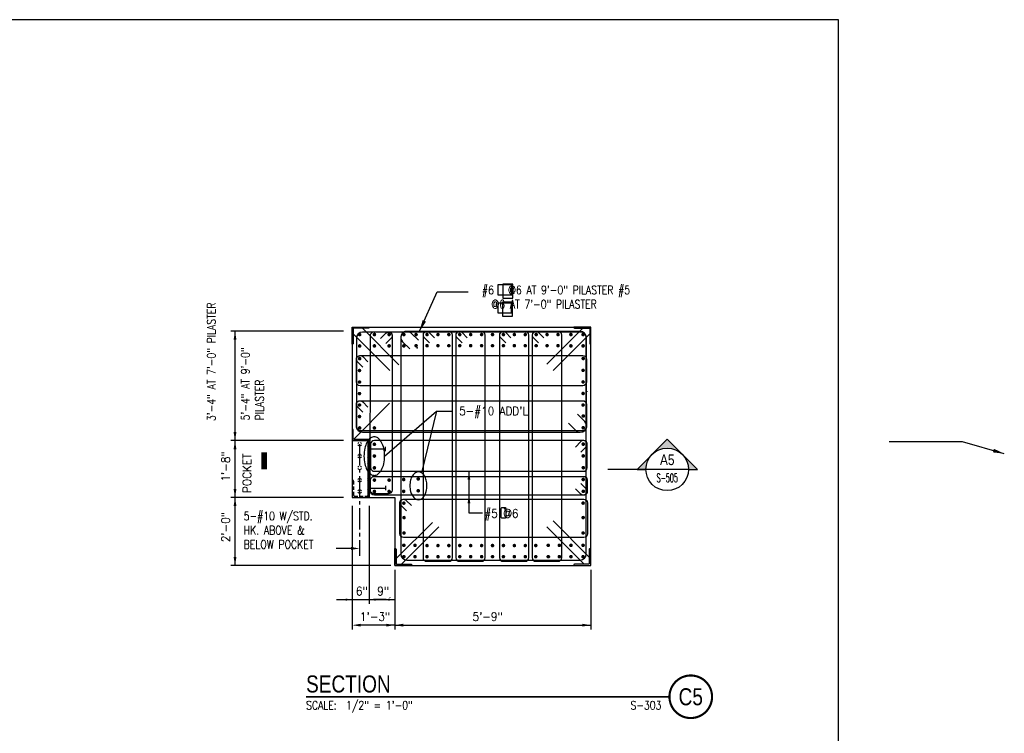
# Model space of a CAD drawing. Header units: inches. Extents: x -9715 to 32893, y -15613 to -1138.
# Tile 276 of 380: x 10638 to 10984, y -10188 to -9937. Entities that reach past the tile are written whole.
import ezdxf
from ezdxf.enums import TextEntityAlignment as Align

# ---------------------------------------------------------------- set-up
doc = ezdxf.new("R2010")
doc.units = ezdxf.units.IN
doc.header["$MEASUREMENT"] = 0
doc.linetypes.add('CENTER2', pattern=[1.125, 0.75, -0.125, 0.125, -0.125])
doc.linetypes.add('HIDDEN', pattern=[0.375, 0.25, -0.125])
doc.layers.get('0').update_dxf_attribs({"color": 252})
doc.layers.get('DEFPOINTS').update_dxf_attribs({"color": 11})
for name, color, linetype in [('A-ANNO-TITL', 2, 'Continuous'), ('A-Sect-Iden', 2, 'Continuous'), ('S-ANNO-DIMS', 2, 'Continuous'), ('S-ANNO-SYMB', 2, 'Continuous'), ('S-ANNO-TEXT', 2, 'Continuous'), ('S1', 2, 'Continuous'), ('S2', 7, 'Continuous'), ('S3', 4, 'Continuous'), ('S5', 1, 'Continuous'), ('S6', 1, 'Continuous'), ('S7R', 2, 'Continuous')]:
    doc.layers.add(name, color=color, linetype=linetype)
doc.styles.add('125', font='romans.shx', dxfattribs={"width": 0.8, "height": 2})
doc.styles.add('ROMANS', font='ROMANS.shx', dxfattribs={"width": 0.8})
doc.styles.add('TEXT', font='romans.shx', dxfattribs={"width": 0.8, "height": 16})
doc.styles.add('Title', font='swiss.ttf', dxfattribs={"width": 0.8})
doc.styles.add('TITTEXTL', font='swiss.ttf', dxfattribs={"width": 0.8})
doc.dimstyles.new('dim', dxfattribs={"dimscale": 48, "dimtxt": 12, "dimasz": 0.125, "dimexe": 0.0625, "dimexo": 0.0625, "dimgap": 0.0625, "dimtad": 1, "dimdec": 4, "dimzin": 3, "dimdsep": 46, "dimlunit": 4, "dimtxsty": '125', "dimcen": 0.125, "dimclrd": 1, "dimclre": 1, "dimclrt": 256, "dimadec": 0, "dimazin": 0, "dimtfac": 1, "dimtdec": 4, "dimtix": 1, "dimtofl": 0, "dimtmove": 2, "dimatfit": 3, "dimfxl": 6, "dimtvp": 0.5, "dimtolj": 1, "dimtzin": 3, "dimarcsym": 0})

# ---------------------------------------------------------------- blocks, each defined once
blk = doc.blocks.new('*X237')
at = {"color": 0}
for p, q in [((2833, 1796.2), (2833.7, 1796.9)), ((2833, 1790.9), (2835, 1792.9)), ((2833, 1788.3), (2835, 1790.3)), ((2833, 1783), (2835, 1785)), ((2833, 1780.3), (2835, 1782.3)), ((2833, 1775), (2835, 1777)), ((2833, 1772.4), (2835, 1774.4)), ((2833, 1767.1), (2835, 1769.1)), ((2833, 1764.4), (2835, 1766.4)), ((2833, 1759.1), (2835, 1761.1)), ((2833, 1756.4), (2835, 1758.4)), ((2833, 1751.1), (2835, 1753.1)), ((2833, 1748.5), (2835, 1750.5)), ((2833, 1743.2), (2835, 1745.2)), ((2833, 1740.5), (2835, 1742.5)), ((2833, 1735.2), (2835, 1737.2)), ((2833, 1732.6), (2835, 1734.6)), ((2833, 1727.3), (2835, 1729.3)), ((2833, 1724.6), (2835, 1726.6)), ((2833, 1719.3), (2835, 1721.3)), ((2833.2, 1716.9), (2835, 1718.7))]:
    blk.add_line(p, q, dxfattribs=at)
blk = doc.blocks.new('Anno_Section_A2')
at = {"color": 0, "linetype": 'ByBlock', "lineweight": -2}
blk.add_line((2.5, 0), (-2.5, 0), dxfattribs=at)
blk.add_circle((0, 0), 2.5, dxfattribs=at)
at = {"color": 0, "linetype": 'ByBlock', "lineweight": -2, "style": 'ROMANS', "width": 0.8}
blk.add_attdef('NUMBER', text='', height=1, dxfattribs=at).set_placement((0, 0.5), align=Align.CENTER)
blk.add_attdef('SHEET', text='', height=0.75, dxfattribs=at).set_placement((0, -0.5), align=Align.TOP_CENTER)
blk = doc.blocks.new('Anno_Arrow_A2')
at = {"linetype": 'ByBlock', "lineweight": -2}
h = blk.add_hatch(color=0, dxfattribs=at)
h.paths.add_polyline_path([(-1.77, 1.77), (-3.54, 0), (-2.5, 0, -0.198912)])
h.paths.add_polyline_path([(0, 3.54), (-1.77, 1.77, -0.414214), (1.77, 1.77)])
h.paths.add_polyline_path([(2.37, 1.16), (2.25, 1.1, -0.114349), (2.5, 0), (3.54, 0)])
h.paths.add_polyline_path([(1.77, 1.77, -0.082683), (2.25, 1.1), (2.37, 1.16)])
at = {"color": 0, "linetype": 'ByBlock', "lineweight": -2}
blk.add_lwpolyline([(-2.5, 0), (-3.54, 0), (0, 3.54), (3.54, 0), (2.5, 0)], dxfattribs=at)
blk = doc.blocks.new('NAVFAC_Anno_Title_T1')
at = {"color": 0, "linetype": 'ByBlock', "lineweight": -2, "style": 'Title'}
blk.add_attdef('TITLE', (0, 0.5), '', height=2, dxfattribs=at)
at = {"color": 0, "linetype": 'ByBlock', "lineweight": -2, "style": 'TEXT', "width": 0.8}
blk.add_attdef('SCALE', text='', height=1, dxfattribs=at).set_placement((0, -0.5), align=Align.TOP_LEFT)
blk = doc.blocks.new('NAVFAC_Anno_Title_B1')
at = {"const_width": 0.25}
blk.add_lwpolyline([(0, -2.5, -1), (0, 2.5, -1)], format="xyb", close=True, dxfattribs=at)
at = {"color": 0, "linetype": 'ByBlock', "lineweight": -2, "style": 'Title', "width": 0.8}
blk.add_attdef('NUMBER', text='', height=2, dxfattribs=at).set_placement((0, 0), align=Align.MIDDLE_CENTER)
at = {"color": 0, "linetype": 'ByBlock', "lineweight": -2, "style": 'TEXT', "width": 0.8}
blk.add_attdef('CUT_FROM', text='', height=1, dxfattribs=at).set_placement((-3.44, -0.5), align=Align.TOP_RIGHT)

msp = doc.modelspace()

# ---------------------------------------------------------------- linework, layer by layer
at = {"layer": 'A-ANNO-TITL', "const_width": 0.6}
msp.add_lwpolyline([(10738.5631, -10175.50234), (10866.51084, -10175.50234)], dxfattribs=at)
at = {"layer": 'A-Sect-Iden'}
msp.add_lwpolyline([(10723.79675, -10089.38759, 2, 2, 0), (10723.79675, -10095.38759, 0, 0, 0), (10756.81262, -10095.38759, 0, 0, 0)], format="xyseb", dxfattribs=at)
at = {"layer": 'DEFPOINTS'}
msp.add_lwpolyline([(10172.94127, -10437.40663), (10925.99112, -10437.40663), (10925.99112, -9936.96757), (10172.94127, -9936.96757)], close=True, dxfattribs=at)
at = {"layer": 'S-ANNO-SYMB'}
msp.add_line((10858.22975, -10095.38759), (10844.7836, -10095.38759), dxfattribs=at)
at = {"layer": 'S-ANNO-TEXT', "ltscale": 20}
for points in [[(10811.04013, -10030.43124), (10806.14013, -10030.43124), (10806.14013, -10033.93124), (10811.04013, -10033.93124)], [(10807.87404, -10035.05044), (10811.37404, -10035.05044), (10811.37404, -10030.0988), (10807.87404, -10030.0988)], [(10810.92828, -10036.78983), (10806.02828, -10036.78983), (10806.02828, -10040.28983), (10810.92828, -10040.28983)], [(10807.76219, -10041.40903), (10811.26219, -10041.40903), (10811.26219, -10036.45739), (10807.76219, -10036.45739)]]:
    msp.add_lwpolyline(points, close=True, dxfattribs=at)
msp.add_lwpolyline([(10808.62763, -10109.77395), (10808.98395, -10109.41764, 0.668178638), (10808.80993, -10108.99753), (10807.41946, -10108.99753, 0.414213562), (10807.17337, -10109.24362), (10807.17337, -10112.1945, 0.414213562), (10807.41946, -10112.44059), (10808.80993, -10112.44059, 0.414213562), (10809.05603, -10112.1945), (10809.05603, -10109.24362, 0.668178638), (10808.63592, -10109.06961), (10808.2796, -10109.42592)], format="xyb", dxfattribs=at)
at = {"layer": 'S1', "color": 2}
for p, q in [((10754.79815, -10045.28005), (10754.79815, -10081.28005)), ((10754.79815, -10045.28005), (10838.79815, -10045.28005)), ((10838.79815, -10129.28005), (10838.79815, -10045.28005)), ((10760.79815, -10105.28005), (10769.79815, -10105.28005)), ((10769.79815, -10105.28005), (10769.79815, -10129.28005)), ((10769.79815, -10129.28005), (10838.79815, -10129.28005))]:
    msp.add_line(p, q, dxfattribs=at)
at = {"layer": 'S2', "color": 3}
for p, q in [((10754.79815, -10085.28005), (10754.79815, -10105.28005)), ((10760.29815, -10085.28005), (10760.29815, -10105.28005)), ((10760.79815, -10085.28005), (10760.79815, -10105.28005)), ((10754.79815, -10105.28005), (10760.79815, -10105.28005))]:
    msp.add_line(p, q, dxfattribs=at)
for points in [[(10754.79815, -10051.28005), (10754.79815, -10045.28005), (10760.79815, -10045.28005), (10760.79815, -10045.40505, -0.414213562), (10760.54815, -10045.65505), (10755.42315, -10045.65505, 0.414213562), (10755.17315, -10045.90505), (10755.17315, -10051.03005, -0.414213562), (10754.92315, -10051.28005)], [(10838.79815, -10051.28005), (10838.79815, -10045.28005), (10832.79815, -10045.28005), (10832.79815, -10045.40505, 0.414213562), (10833.04815, -10045.65505), (10838.17315, -10045.65505, -0.414213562), (10838.42315, -10045.90505), (10838.42315, -10051.03005, 0.414213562), (10838.67315, -10051.28005)], [(10754.92315, -10081.28005), (10754.79815, -10081.28005), (10754.79815, -10085.28005), (10760.79815, -10085.28005), (10760.79815, -10085.15505, 0.414213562), (10760.54815, -10084.90505), (10755.42315, -10084.90505, -0.414213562), (10755.17315, -10084.65505), (10755.17315, -10081.53005, 0.414213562)], [(10775.79815, -10129.28005), (10769.79815, -10129.28005), (10769.79815, -10123.28005), (10770.04815, -10123.28005, -0.414213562), (10770.29815, -10123.53005), (10770.29815, -10128.53005, 0.414213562), (10770.54815, -10128.78005), (10775.54815, -10128.78005, -0.414213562), (10775.79815, -10129.03005)], [(10832.79815, -10129.28005), (10838.79815, -10129.28005), (10838.79815, -10123.28005), (10838.54815, -10123.28005, 0.414213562), (10838.29815, -10123.53005), (10838.29815, -10128.53005, -0.414213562), (10838.04815, -10128.78005), (10833.04815, -10128.78005, 0.414213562), (10832.79815, -10129.03005)]]:
    msp.add_lwpolyline(points, format="xyb", close=True, dxfattribs=at)
at = {"layer": 'S2', "color": 1, "linetype": 'HIDDEN', "ltscale": 5}
msp.add_lwpolyline([(10754.79815, -10099.28005), (10755.04815, -10099.28005, -0.414213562), (10755.29815, -10099.53005), (10755.29815, -10104.53005, 0.414213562), (10755.54815, -10104.78005), (10760.29815, -10104.78005, -0.414213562)], format="xyb", dxfattribs=at)
at = {"layer": 'S3', "color": 3}
for p, q in [((10758.42315, -10045.65505), (10771.27607, -10058.50797)), ((10836.04815, -10045.65505), (10823.32022, -10058.38297)), ((10755.17315, -10047.65505), (10768.02607, -10060.50797)), ((10838.42315, -10047.65505), (10825.57022, -10060.50797)), ((10755.24637, -10084.83182), (10767.97429, -10072.1039)), ((10770.29815, -10126.78005), (10783.02607, -10114.05212)), ((10772.17315, -10128.78005), (10785.27607, -10115.67712)), ((10836.42315, -10128.78005), (10823.32022, -10115.67712)), ((10838.29815, -10126.28005), (10825.57022, -10113.55212))]:
    msp.add_line(p, q, dxfattribs=at)
at = {"layer": 'S3'}
msp.add_line((10837.61065, -10067.98317), (10837.61065, -10067.82692), dxfattribs=at)
for points in [[(10831.00766, -10079.10111), (10833.58349, -10081.67694, 0.172895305), (10835.11065, -10082.30646, 0.414213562), (10837.29815, -10080.11896), (10837.29815, -10049.18905, 0.414213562), (10835.11065, -10047.00155), (10758.48565, -10047.00155, 0.414213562), (10756.29815, -10049.18905), (10756.29815, -10080.11896, 0.414213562), (10758.48565, -10082.30646), (10835.11065, -10082.30646, 0.668178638), (10836.65744, -10078.57216), (10834.08162, -10075.99634)], [(10778.09745, -10049.92128), (10775.57315, -10047.39697, 0.172895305), (10774.07653, -10046.78005, 0.414213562), (10771.93278, -10048.9238), (10771.93278, -10125.21485, 0.414213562), (10774.07653, -10127.3586), (10835.0892, -10127.3586, 0.414213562), (10837.23295, -10125.21485), (10837.23295, -10048.9238, 0.414213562), (10835.0892, -10046.78005), (10774.07653, -10046.78005, 0.668178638), (10772.56067, -10050.43966), (10775.08498, -10052.96397)]]:
    msp.add_lwpolyline(points, format="xyb", dxfattribs=at)
at = {"layer": 'S3', "color": 2}
for points, const_width in [([(10757.43315, -10048.21474, 1), (10757.43315, -10047.57974, 1)], 0.635), ([(10762.61919, -10048.21474, 1), (10762.61919, -10047.57974, 1)], 0.635), ([(10767.80523, -10048.21474, 1), (10767.80523, -10047.57974, 1)], 0.635), ([(10772.99127, -10048.21474, -1), (10772.99127, -10047.57974, -1)], 0.635), ([(10777.30415, -10048.21481, -1), (10777.30415, -10047.59251, -1)], 0.6223), ([(10781.14759, -10048.21481, -1), (10781.14759, -10047.59251, -1)], 0.6223), ([(10784.99103, -10048.21481, -1), (10784.99103, -10047.59251, -1)], 0.6223), ([(10788.83447, -10048.21481, -1), (10788.83447, -10047.59251, -1)], 0.6223), ([(10792.6779, -10048.21481, -1), (10792.6779, -10047.59251, -1)], 0.6223), ([(10796.52134, -10048.21481, -1), (10796.52134, -10047.59251, -1)], 0.6223), ([(10800.36478, -10048.21481, -1), (10800.36478, -10047.59251, -1)], 0.6223), ([(10804.20822, -10048.21481, -1), (10804.20822, -10047.59251, -1)], 0.6223), ([(10808.05165, -10048.21481, -1), (10808.05165, -10047.59251, -1)], 0.6223), ([(10811.89509, -10048.21481, -1), (10811.89509, -10047.59251, -1)], 0.6223), ([(10815.73853, -10048.21481, -1), (10815.73853, -10047.59251, -1)], 0.6223), ([(10819.58197, -10048.21481, -1), (10819.58197, -10047.59251, -1)], 0.6223), ([(10823.4254, -10048.21481, -1), (10823.4254, -10047.59251, -1)], 0.6223), ([(10827.26884, -10048.21481, -1), (10827.26884, -10047.59251, -1)], 0.6223), ([(10831.8194, -10048.21474, -1), (10831.8194, -10047.57974, -1)], 0.635), ([(10836.10502, -10047.57974, -1), (10836.10502, -10048.21474, -1)], 0.635), ([(10757.43315, -10052.21474, 1), (10757.43315, -10051.57974, 1)], 0.635), ([(10762.61919, -10052.21474, 1), (10762.61919, -10051.57974, 1)], 0.635), ([(10767.80523, -10052.21474, 1), (10767.80523, -10051.57974, 1)], 0.635), ([(10772.99127, -10052.21474, -1), (10772.99127, -10051.57974, -1)], 0.635), ([(10777.30415, -10052.13481, -1), (10777.30415, -10051.51251, -1)], 0.6223), ([(10781.14759, -10052.13481, -1), (10781.14759, -10051.51251, -1)], 0.6223), ([(10784.99103, -10052.13481, -1), (10784.99103, -10051.51251, -1)], 0.6223), ([(10788.83447, -10052.13481, -1), (10788.83447, -10051.51251, -1)], 0.6223), ([(10792.6779, -10052.13481, -1), (10792.6779, -10051.51251, -1)], 0.6223), ([(10796.52134, -10052.13481, -1), (10796.52134, -10051.51251, -1)], 0.6223), ([(10800.36478, -10052.13481, -1), (10800.36478, -10051.51251, -1)], 0.6223), ([(10804.20822, -10052.13481, -1), (10804.20822, -10051.51251, -1)], 0.6223), ([(10808.05165, -10052.13481, -1), (10808.05165, -10051.51251, -1)], 0.6223), ([(10811.89509, -10052.13481, -1), (10811.89509, -10051.51251, -1)], 0.6223), ([(10815.73853, -10052.13481, -1), (10815.73853, -10051.51251, -1)], 0.6223), ([(10819.58197, -10052.13481, -1), (10819.58197, -10051.51251, -1)], 0.6223), ([(10823.4254, -10052.13481, -1), (10823.4254, -10051.51251, -1)], 0.6223), ([(10827.26884, -10052.13481, -1), (10827.26884, -10051.51251, -1)], 0.6223), ([(10831.8194, -10052.21474, -1), (10831.8194, -10051.57974, -1)], 0.635), ([(10836.10502, -10051.57974, -1), (10836.10502, -10052.21474, -1)], 0.635), ([(10757.43315, -10056.6877, 1), (10757.43315, -10056.0527, 1)], 0.635), ([(10836.16315, -10056.00791, -1), (10836.16315, -10056.64291, -1)], 0.635), ([(10757.37502, -10060.86387, 1), (10757.37502, -10060.24157, 1)], 0.6223), ([(10836.10502, -10060.81997, 1), (10836.10502, -10060.19767, 1)], 0.6223), ([(10757.37502, -10064.93699, 1), (10757.37502, -10064.31469, 1)], 0.6223), ([(10836.10502, -10064.8931, 1), (10836.10502, -10064.2708, 1)], 0.6223), ([(10757.37502, -10069.01012, 1), (10757.37502, -10068.38782, 1)], 0.6223), ([(10836.10502, -10068.96622, 1), (10836.10502, -10068.34392, 1)], 0.6223), ([(10757.37502, -10073.03084, 1), (10757.37502, -10072.40854, 1)], 0.6223), ([(10836.10502, -10073.03935, 1), (10836.10502, -10072.41705, 1)], 0.6223), ([(10757.37502, -10077.09042, 1), (10757.37502, -10076.46812, 1)], 0.6223), ([(10836.16315, -10076.90497, 1), (10836.16315, -10076.26997, 1)], 0.635), ([(10757.43315, -10081.10601, 1), (10757.43315, -10080.47101, 1)], 0.635), ([(10762.61919, -10081.10601, 1), (10762.61919, -10080.47101, 1)], 0.635), ([(10836.16315, -10081.06122, 1), (10836.16315, -10080.42622, 1)], 0.635), ([(10762.61919, -10086.86192, 1), (10762.61919, -10086.22692, 1)], 0.635), ([(10836.16315, -10086.81713, 1), (10836.16315, -10086.18213, 1)], 0.635), ([(10762.61919, -10091.01817, 1), (10762.61919, -10090.38317, 1)], 0.635), ([(10836.16315, -10090.97338, 1), (10836.16315, -10090.33838, 1)], 0.635), ([(10762.61919, -10095.17442, 1), (10762.61919, -10094.53942, 1)], 0.635), ([(10836.16315, -10095.12963, 1), (10836.16315, -10094.49463, 1)], 0.635), ([(10772.93315, -10099.28588, -1), (10772.93315, -10098.65088, -1)], 0.635), ([(10778.06106, -10099.08483, -1), (10778.06106, -10098.44983, -1)], 0.635), ([(10836.16315, -10099.28588, 1), (10836.16315, -10098.65088, 1)], 0.635), ([(10762.61919, -10099.48692, 1), (10762.61919, -10098.85192, 1)], 0.635), ([(10767.80523, -10099.48692, 1), (10767.80523, -10098.85192, 1)], 0.635), ([(10762.61919, -10103.48692, 1), (10762.61919, -10102.85192, 1)], 0.635), ([(10767.80523, -10103.48692, 1), (10767.80523, -10102.85192, 1)], 0.635), ([(10772.93315, -10103.4664, -1), (10772.93315, -10102.8314, -1)], 0.635), ([(10778.06106, -10103.24108, -1), (10778.06106, -10102.60608, -1)], 0.635), ([(10836.16315, -10103.44213, 1), (10836.16315, -10102.80713, 1)], 0.635), ([(10772.99127, -10107.60488, -1), (10772.99127, -10106.98258, -1)], 0.6223), ([(10836.10502, -10107.58483, 1), (10836.10502, -10106.96253, 1)], 0.6223), ([(10773.05981, -10112.69258, 1), (10773.05981, -10112.07028, 1)], 0.6223), ([(10836.11912, -10112.69258, 1), (10836.11912, -10112.07028, 1)], 0.6223), ([(10773.05981, -10118.12342, 1), (10773.05981, -10117.50112, 1)], 0.6223), ([(10836.11912, -10118.12342, 1), (10836.11912, -10117.50112, 1)], 0.6223), ([(10772.99127, -10122.46747, -1), (10772.99127, -10121.83247, -1)], 0.635), ([(10776.91315, -10122.46747, -1), (10776.91315, -10121.83247, -1)], 0.635), ([(10781.15428, -10122.54112, -1), (10781.15428, -10121.91882, -1)], 0.6223), ([(10784.99772, -10122.54112, -1), (10784.99772, -10121.91882, -1)], 0.6223), ([(10788.84116, -10122.54112, -1), (10788.84116, -10121.91882, -1)], 0.6223), ([(10792.6846, -10122.54112, -1), (10792.6846, -10121.91882, -1)], 0.6223), ([(10796.52803, -10122.54112, -1), (10796.52803, -10121.91882, -1)], 0.6223), ([(10800.37147, -10122.54112, -1), (10800.37147, -10121.91882, -1)], 0.6223), ([(10804.21491, -10122.54112, -1), (10804.21491, -10121.91882, -1)], 0.6223), ([(10808.05835, -10122.54112, -1), (10808.05835, -10121.91882, -1)], 0.6223), ([(10811.90178, -10122.54112, -1), (10811.90178, -10121.91882, -1)], 0.6223), ([(10815.74522, -10122.54112, -1), (10815.74522, -10121.91882, -1)], 0.6223), ([(10819.43736, -10122.54112, -1), (10819.43736, -10121.91882, -1)], 0.6223), ([(10823.82434, -10122.46747, -1), (10823.82434, -10121.83247, -1)], 0.635), ([(10827.74622, -10122.46747, -1), (10827.74622, -10121.83247, -1)], 0.635), ([(10831.8194, -10122.46747, -1), (10831.8194, -10121.83247, -1)], 0.635), ([(10836.10502, -10122.46747, 1), (10836.10502, -10121.83247, 1)], 0.635), ([(10772.99127, -10126.46747, -1), (10772.99127, -10125.83247, -1)], 0.635), ([(10776.91315, -10126.46747, -1), (10776.91315, -10125.83247, -1)], 0.635), ([(10781.15428, -10126.46112, -1), (10781.15428, -10125.83882, -1)], 0.6223), ([(10784.99772, -10126.46112, -1), (10784.99772, -10125.83882, -1)], 0.6223), ([(10788.84116, -10126.46112, -1), (10788.84116, -10125.83882, -1)], 0.6223), ([(10792.6846, -10126.46112, -1), (10792.6846, -10125.83882, -1)], 0.6223), ([(10796.52803, -10126.46112, -1), (10796.52803, -10125.83882, -1)], 0.6223), ([(10800.37147, -10126.46112, -1), (10800.37147, -10125.83882, -1)], 0.6223), ([(10804.21491, -10126.46112, -1), (10804.21491, -10125.83882, -1)], 0.6223), ([(10808.05835, -10126.46112, -1), (10808.05835, -10125.83882, -1)], 0.6223), ([(10811.90178, -10126.46112, -1), (10811.90178, -10125.83882, -1)], 0.6223), ([(10815.74522, -10126.46112, -1), (10815.74522, -10125.83882, -1)], 0.6223), ([(10819.43736, -10126.46112, -1), (10819.43736, -10125.83882, -1)], 0.6223), ([(10823.82434, -10126.46747, -1), (10823.82434, -10125.83247, -1)], 0.635), ([(10827.74622, -10126.46747, -1), (10827.74622, -10125.83247, -1)], 0.635), ([(10831.8194, -10126.46747, -1), (10831.8194, -10125.83247, -1)], 0.635), ([(10836.10502, -10126.46747, 1), (10836.10502, -10125.83247, 1)], 0.635)]:
    msp.add_lwpolyline(points, format="xyb", close=True, dxfattribs=dict(at, const_width=const_width))
at = {"layer": 'S3', "color": 3}
for points in [[(10764.79764, -10049.23451), (10766.65998, -10047.37216, -0.668178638), (10768.85575, -10048.28168), (10768.83852, -10102.70918, -0.414213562), (10767.55227, -10103.99543), (10762.46994, -10103.99543, -0.414213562), (10761.18369, -10102.70918), (10761.20093, -10048.28168, -0.414213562), (10762.48718, -10046.99543), (10767.5695, -10046.99543, -0.668178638), (10768.47901, -10049.1912), (10766.61667, -10051.05354)], [(10783.80364, -10049.01912), (10781.9413, -10047.15678, 0.668178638), (10779.74553, -10048.0663), (10779.74553, -10126.4938, 0.414213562), (10781.03178, -10127.78005), (10788.84116, -10127.78005, 0.414213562), (10790.12741, -10126.4938), (10790.12741, -10048.0663, 0.414213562), (10788.84116, -10046.78005), (10781.03178, -10046.78005, 0.668178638), (10780.12227, -10048.97581), (10781.98461, -10050.83816)], [(10795.33396, -10049.01912), (10793.47161, -10047.15678, 0.668178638), (10791.27585, -10048.0663), (10791.27585, -10126.4938, 0.414213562), (10792.5621, -10127.78005), (10800.37147, -10127.78005, 0.414213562), (10801.65772, -10126.4938), (10801.65772, -10048.0663, 0.414213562), (10800.37147, -10046.78005), (10792.5621, -10046.78005, 0.668178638), (10791.65258, -10048.97581), (10793.51492, -10050.83816)], [(10810.70771, -10049.01912), (10808.84536, -10047.15678, 0.668178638), (10806.6496, -10048.0663), (10806.6496, -10126.4938, 0.414213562), (10807.93585, -10127.78005), (10815.74522, -10127.78005, 0.414213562), (10817.03147, -10126.4938), (10817.03147, -10048.0663, 0.414213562), (10815.74522, -10046.78005), (10807.93585, -10046.78005, 0.668178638), (10807.02633, -10048.97581), (10808.88867, -10050.83816)], [(10822.23802, -10049.01912), (10820.37568, -10047.15678, 0.668178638), (10818.17991, -10048.0663), (10818.17991, -10126.4938, 0.414213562), (10819.46616, -10127.78005), (10827.27553, -10127.78005, 0.414213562), (10828.56178, -10126.4938), (10828.56178, -10048.0663, 0.414213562), (10827.27553, -10046.78005), (10819.46616, -10046.78005, 0.668178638), (10818.55664, -10048.97581), (10820.41899, -10050.83816)], [(10758.53722, -10059.34065), (10756.67488, -10057.47831, -0.668178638), (10757.5844, -10055.28254), (10836.0119, -10055.28254, -0.414213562), (10837.29815, -10056.56879), (10837.29815, -10064.62584, -0.414213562), (10836.0119, -10065.91209), (10757.5844, -10065.91209, -0.414213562), (10756.29815, -10064.62584), (10756.29815, -10056.56879, -0.668178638), (10758.49391, -10055.65928), (10760.35626, -10057.52162)], [(10758.53722, -10075.24973), (10756.67488, -10073.38739, -0.668178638), (10757.5844, -10071.19162), (10836.0119, -10071.19162, -0.414213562), (10837.29815, -10072.47787), (10837.29815, -10080.53492, -0.414213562), (10836.0119, -10081.82117), (10757.5844, -10081.82117, -0.414213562), (10756.29815, -10080.53492), (10756.29815, -10072.47787, -0.668178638), (10758.49391, -10071.56836), (10760.35626, -10073.4307)], [(10835.26459, -10089.37285), (10837.16494, -10087.4725, 0.668178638), (10836.23686, -10085.23192), (10762.61919, -10085.23192, 0.414213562), (10761.30669, -10086.54442), (10761.30669, -10094.7659, 0.414213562), (10762.61919, -10096.0784), (10836.23686, -10096.0784, 0.414213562), (10837.54936, -10094.7659), (10837.54936, -10086.54442, 0.668178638), (10835.30878, -10085.61634), (10833.40843, -10087.51669)], [(10835.26459, -10100.34099), (10837.16494, -10102.24134, -0.668178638), (10836.23686, -10104.48192), (10762.61919, -10104.48192, -0.414213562), (10761.30669, -10103.16942), (10761.30669, -10099.16942, -0.414213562), (10762.61919, -10097.85692), (10836.23686, -10097.85692, -0.414213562), (10837.54936, -10099.16942), (10837.54936, -10103.16942, -0.668178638), (10835.30878, -10104.0975), (10833.40843, -10102.19715)], [(10773.86985, -10109.99255), (10772.00751, -10108.13021, -0.668178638), (10772.91702, -10105.93444), (10836.34452, -10105.93444, -0.414213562), (10837.63077, -10107.22069), (10837.63077, -10118.08236, -0.414213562), (10836.34452, -10119.36861), (10772.91702, -10119.36861, -0.414213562), (10771.63077, -10118.08236), (10771.63077, -10107.22069, -0.668178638), (10773.82654, -10106.31117), (10775.68888, -10108.17352)]]:
    msp.add_lwpolyline(points, format="xyb", dxfattribs=at)
at = {"layer": 'S3', "color": 5}
for points in [[(10760.79815, -10088.11019), (10766.5169, -10088.11019)], [(10766.5169, -10088.93832), (10766.5169, -10087.40707)], [(10766.5169, -10101.18909), (10766.5169, -10102.72034)], [(10760.79815, -10102.01721), (10766.5169, -10102.01721)]]:
    msp.add_lwpolyline(points, dxfattribs=at)
at = {"layer": 'S3', "color": 1, "linetype": 'Continuous', "ltscale": 5}
for centre, start, end in [((10757.43315, -10086.54442), 112.4149708, 157.5850292), ((10757.43315, -10086.54442), 202.4149708, 247.5850292), ((10757.43315, -10086.54442), 22.4149708, 67.5850292), ((10757.43315, -10086.54442), 292.4149708, 337.5850292), ((10757.43315, -10090.70067), 112.4149708, 157.5850292), ((10757.43315, -10090.70067), 202.4149708, 247.5850292), ((10757.43315, -10090.70067), 22.4149708, 67.5850292), ((10757.43315, -10090.70067), 292.4149708, 337.5850292), ((10757.43315, -10094.85692), 112.4149708, 157.5850292), ((10757.43315, -10094.85692), 22.4149708, 67.5850292), ((10757.43315, -10094.85692), 202.4149708, 247.5850292), ((10757.43315, -10094.85692), 292.4149708, 337.5850292), ((10757.43315, -10099.16942), 112.4149708, 157.5850292), ((10757.43315, -10099.16942), 202.4149708, 247.5850292), ((10757.43315, -10099.16942), 22.4149708, 67.5850292), ((10757.43315, -10099.16942), 292.4149708, 337.5850292), ((10757.43315, -10103.16942), 112.4149708, 157.5850292), ((10757.43315, -10103.16942), 202.4149708, 247.5850292), ((10757.43315, -10103.16942), 22.4149708, 67.5850292), ((10757.43315, -10103.16942), 292.4149708, 337.5850292)]:
    msp.add_arc(centre, 0.65563, start, end, dxfattribs=at)
at = {"layer": 'S3', "color": 7}
for p in [(10762.61919, -10047.89724), (10767.80523, -10047.89724), (10777.62483, -10052.6049), (10781.4711, -10052.13474), (10785.31068, -10051.82366), (10789.15695, -10051.82366), (10789.15978, -10051.82366), (10796.84949, -10051.82366), (10800.69576, -10051.82366), (10804.54203, -10051.82366), (10808.3883, -10051.82366), (10812.23457, -10051.82366), (10832.18026, -10051.89724), (10836.16315, -10076.64815), (10757.43315, -10080.84312), (10836.16315, -10080.79833), (10836.16315, -10086.54817), (10836.16315, -10090.69835), (10836.16315, -10094.8364), (10836.16315, -10094.84853), (10772.93315, -10098.99872), (10836.16315, -10098.99872), (10772.93315, -10103.1489), (10777.23354, -10126.14997), (10824.33072, -10126.14997), (10828.25549, -10126.14997), (10832.18026, -10126.14997)]:
    msp.add_point(p, dxfattribs=at)
at = {"layer": 'S5'}
for p, q in [((10751.79815, -10046.6863), (10712.05249, -10046.6863)), ((10713.55249, -10129.28005), (10713.55249, -10046.6863)), ((10751.79815, -10085.28005), (10712.05249, -10085.28005)), ((10751.79815, -10105.28005), (10712.05249, -10105.28005)), ((10754.79815, -10108.28005), (10754.79815, -10151.78005)), ((10760.79815, -10108.28005), (10760.79815, -10142.78005)), ((10768.46455, -10129.28005), (10712.05249, -10129.28005)), ((10769.79815, -10130.78005), (10769.79815, -10151.78005)), ((10838.79815, -10130.78005), (10838.79815, -10151.78005)), ((10749.26851, -10141.28005), (10769.79815, -10141.28005)), ((10766.79815, -10141.28005), (10762.29815, -10141.28005)), ((10768.2044, -10140.65505), (10768.2044, -10140.57692)), ((10769.79815, -10150.28005), (10757.79815, -10150.28005)), ((10769.79815, -10150.28005), (10838.79815, -10150.28005))]:
    msp.add_line(p, q, dxfattribs=at)
for points in [[(10714.05249, -10049.6863), (10713.05249, -10049.6863), (10713.55249, -10046.6863)], [(10714.05249, -10082.28005), (10713.05249, -10082.28005), (10713.55249, -10085.28005)], [(10714.05249, -10088.28005), (10713.05249, -10088.28005), (10713.55249, -10085.28005)], [(10714.05249, -10102.28005), (10713.05249, -10102.28005), (10713.55249, -10105.28005)], [(10714.05249, -10108.28005), (10713.05249, -10108.28005), (10713.55249, -10105.28005)], [(10714.05249, -10126.28005), (10713.05249, -10126.28005), (10713.55249, -10129.28005)], [(10752.54815, -10141.65505), (10752.54815, -10140.90505), (10754.79815, -10141.28005)], [(10763.04815, -10141.65505), (10763.04815, -10140.90505), (10760.79815, -10141.28005)], [(10767.54815, -10141.65505), (10767.54815, -10140.90505), (10769.79815, -10141.28005)], [(10757.79815, -10150.78005), (10757.79815, -10149.78005), (10754.79815, -10150.28005)], [(10766.79815, -10150.78005), (10766.79815, -10149.78005), (10769.79815, -10150.28005)], [(10772.79815, -10150.78005), (10772.79815, -10149.78005), (10769.79815, -10150.28005)], [(10835.79815, -10150.78005), (10835.79815, -10149.78005), (10838.79815, -10150.28005)]]:
    msp.add_solid(points, dxfattribs=at)
at = {"layer": 'S7R', "color": 3}
msp.add_line((10812.79815, -10045.28005), (10812.79815, -10045.28005), dxfattribs=at)
msp.add_line((10812.79815, -10045.28005), (10812.79815, -10045.28005), dxfattribs=at)
at = {"layer": 'S7R', "color": 1}
for p, q in [((10766.23312, -10090.70628), (10784.5346, -10074.8584)), ((10784.5346, -10074.8584), (10779.19295, -10096.57851)), ((10784.5346, -10074.8584), (10789.74583, -10074.8584)), ((10795.91117, -10096.0784), (10795.91117, -10110.72579)), ((10795.91117, -10110.72579), (10800.65237, -10110.72579)), ((10754.43315, -10123.25884), (10749.1402, -10123.25884))]:
    msp.add_line(p, q, dxfattribs=at)
at = {"layer": 'S7R', "color": 1, "linetype": 'CENTER2', "ltscale": 10}
msp.add_line((10757.43315, -10086.54442), (10757.43315, -10125.84245), dxfattribs=at)
at = {"layer": 'S7R', "color": 1}
for points in [[(10765.16562, -10085.88809, 0.105564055), (10763.84141, -10084.32076, 0.166240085), (10762.58845, -10083.89233, 0.166240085), (10761.33548, -10084.32076, 0.105564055), (10760.01128, -10085.88809, 0.068388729), (10759.24445, -10087.95921, 0.054562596), (10758.94378, -10090.70628, 0.054562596), (10759.24445, -10093.45335, 0.068388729), (10760.01128, -10095.52446, 0.105564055), (10761.33548, -10097.0918, 0.166240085), (10762.58845, -10097.52022, 0.166240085), (10763.84141, -10097.0918, 0.105564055), (10765.16562, -10095.52446, 0.068388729), (10765.93245, -10093.45335, 0.054562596), (10766.23312, -10090.70628, 0.054562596), (10765.93245, -10087.95921, 0.068388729)], [(10780.25735, -10097.69132, 0.107063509), (10779.19295, -10096.57851, 0.149681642), (10778.12838, -10096.25251, 0.149681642), (10777.06382, -10096.57851, 0.107063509), (10775.99942, -10097.69132, 0.075450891), (10775.36317, -10099.19939, 0.06223524), (10775.11757, -10101.16489, 0.06223524), (10775.36317, -10103.13039, 0.075450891), (10775.99942, -10104.63847, 0.107063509), (10777.06382, -10105.75128, 0.149681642), (10778.12838, -10106.07727, 0.149681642), (10779.19295, -10105.75128, 0.107063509), (10780.25735, -10104.63847, 0.075450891), (10780.8936, -10103.13039, 0.06223524), (10781.1392, -10101.16489, 0.06223524), (10780.8936, -10099.19939, 0.075450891)]]:
    msp.add_lwpolyline(points, format="xyb", close=True, dxfattribs=at)
for points in [[(10795.41117, -10099.0784), (10796.41117, -10099.0784), (10795.91117, -10096.0784)], [(10795.41117, -10107.3909), (10796.41117, -10107.3909), (10795.91117, -10104.3909)], [(10754.43315, -10122.75884), (10754.43315, -10123.75884), (10757.43315, -10123.25884)]]:
    msp.add_solid(points, dxfattribs=at)

# ---------------------------------------------------------------- block references
at = {"layer": 'A-ANNO-TITL', "xscale": 3.000000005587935, "yscale": 3.000000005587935, "zscale": 3.000000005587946}
msp.add_blockref('NAVFAC_Anno_Title_B1', (10874.01084, -10175.50234), dxfattribs=at).add_auto_attribs({'NUMBER': 'C5', 'CUT_FROM': 'S-303'})
at = {"layer": 'A-ANNO-TITL'}
ref = msp.add_blockref('NAVFAC_Anno_Title_T1', (10738.5631, -10175.50234), dxfattribs=dict(at, xscale=3.000000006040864, yscale=3.000000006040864, zscale=3.000000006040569))
ref.add_attrib('TITLE', 'SECTION', (10738.5631, -10174.00234), dxfattribs={"layer": '0', "color": 0, "linetype": 'ByBlock', "lineweight": -2, "height": 6, "style": 'Title', "width": 0.8})
ref.add_attrib('SCALE', 'SCALE:  1/2" = 1\'-0"', dxfattribs={"layer": '0', "color": 0, "linetype": 'ByBlock', "lineweight": -2, "height": 3, "style": 'TEXT', "width": 0.8}).set_placement((10738.5631, -10177.00234), align=Align.TOP_LEFT)
at = {"layer": 'A-Sect-Iden', "xscale": -3, "yscale": 3, "zscale": 2.999999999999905}
msp.add_blockref('Anno_Arrow_A2', (10865.72975, -10095.38759), dxfattribs=at)
at = {"layer": 'S-ANNO-SYMB'}
ref = msp.add_blockref('Anno_Section_A2', (10865.72975, -10095.38759), dxfattribs=dict(at, xscale=3, yscale=3, zscale=2.999999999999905))
ref.add_attrib('NUMBER', 'A5', dxfattribs={"layer": '0', "color": 0, "linetype": 'ByBlock', "lineweight": -2, "height": 3.75, "style": 'TITTEXTL', "width": 0.796875}).set_placement((10865.72975, -10093.88759, 62.5), align=Align.CENTER)
ref.add_attrib('SHEET', 'S-505', dxfattribs={"layer": '0', "color": 0, "linetype": 'ByBlock', "lineweight": -2, "height": 3, "style": 'ROMANS', "width": 0.55}).set_placement((10865.72975, -10096.88759, 62.5), align=Align.TOP_CENTER)
at = {"layer": 'S6', "color": 1, "xscale": 0.25, "yscale": 0.25, "zscale": 0.25}
msp.add_blockref('*X237', (10052.04392, -10534.49809), dxfattribs=at)

# ---------------------------------------------------------------- texts
at = {"layer": 'S-ANNO-TEXT', "ltscale": 20, "style": '125', "width": 0.9}
for s, height, p in [("5-#10 ADD'L", 3.0000001, (10792.44783, -10076.32564)), ('#5 @6', 3, (10801.34873, -10112.43192)), ('6"', 3, (10756.1419, -10139.78005)), ('9"', 3, (10763.6091, -10139.78005)), ('1\'-3"', 3, (10757.55516, -10148.78005)), ('5\'-9"', 3, (10797.15864, -10148.78005))]:
    msp.add_text(s, height=height, dxfattribs=at).set_placement(p)
for s, p in [('POCKET', (10719.25721, -10103.7232)), ('1\'-8"', (10711.73535, -10099.69816)), ('2\'-0"', (10711.73535, -10121.06532))]:
    msp.add_text(s, height=3, rotation=90, dxfattribs=at).set_placement(p)
at = {"layer": 'S-ANNO-TEXT', "char_height": 3.0000001, "attachment_point": 1, "style": '125'}
for s, insert, width in [('#6   @6 AT 9\'-0" PILASTER #5   @6 AT 7\'-0" PILASTER', (10800.51178, -10030.70258), 57.9857169), ('5-#10 W/STD. HK. ABOVE & BELOW POCKET', (10716.59928, -10110.33423), 30.8571442)]:
    msp.add_mtext(s, dxfattribs=dict(at, insert=insert, width=width))
at = {"layer": 'S-ANNO-TEXT', "char_height": 3.0000001, "attachment_point": 1, "rotation": 90, "style": '125'}
for s, insert, width in [('3\'-4" AT 7\'-0" PILASTER', (10703.70031, -10078.37594), 44.2620086), ('5\'-4" AT 9\'-0" PILASTER', (10715.68519, -10078.16111), 37.2432688)]:
    msp.add_mtext(s, dxfattribs=dict(at, insert=insert, width=width))

# ---------------------------------------------------------------- leaders
at = {"layer": 'S-ANNO-DIMS'}
for points in [[(10778.54467, -10046.73119), (10784.77004, -10032.85585), (10795.69692, -10032.85585)], [(10984.40717, -10089.87323), (10969.66218, -10085.64434), (10943.8715, -10085.64434)]]:
    msp.add_leader(points, dimstyle='dim', override={"dimscale": 32, "dimgap": 0.0625, "dimtad": 0}, dxfattribs=at)

doc.saveas('drawing.dxf')
